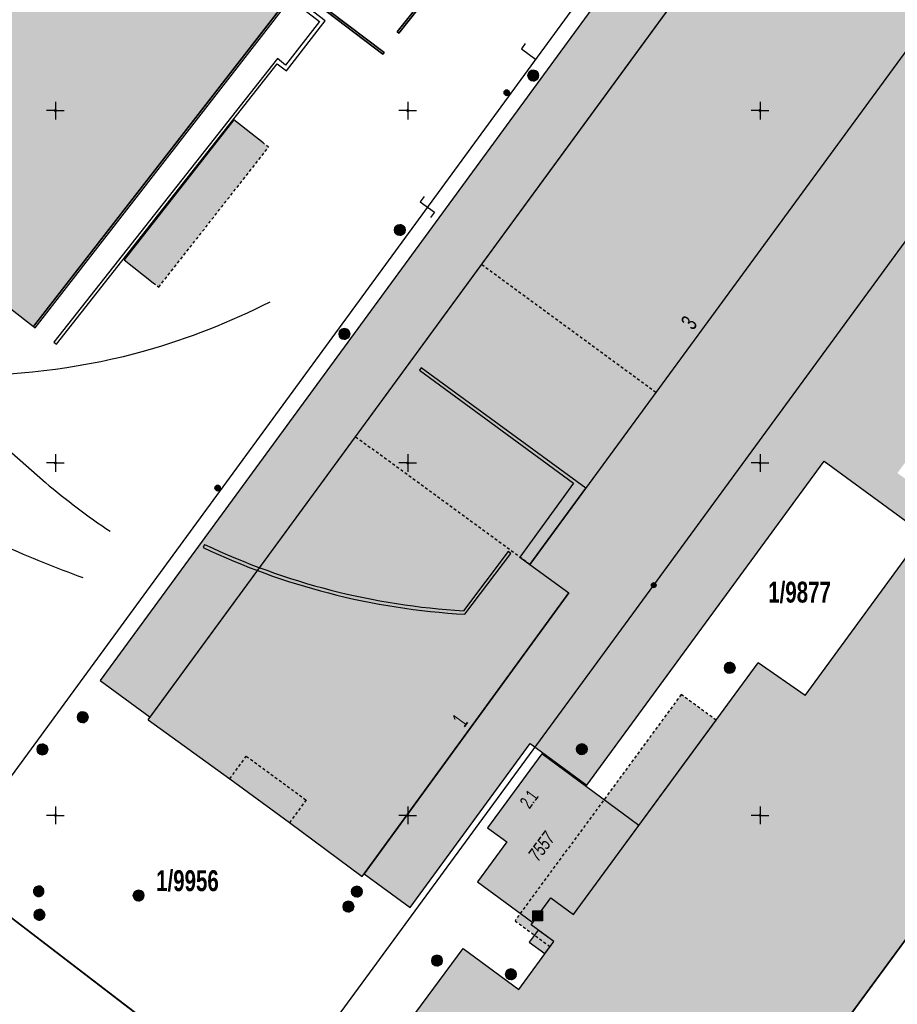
# Model space of a CAD drawing. Header units: metres. Extents: x 2695560 to 2696939, y 1260491 to 1262050.
# Tile 660 of 1005: x 2696248 to 2696311, y 1261186 to 1261256. Entities that reach past the tile are written whole.
import ezdxf

# ---------------------------------------------------------------- set-up
doc = ezdxf.new("R2010")
doc.units = ezdxf.units.M
doc.linetypes.add('AUSGEZOGEN', pattern=[0])
doc.linetypes.add('VERDECKT2_S2', pattern=[0.36, 0.2, -0.16])
for name, color, linetype in [('XR$1$AV_Flächen (EO)', 7, 'AUSGEZOGEN'), ('XR$1$AV_Gebäudeflächen (BB)', 7, 'AUSGEZOGEN'), ('XR$1$AV_Gebäudeflächen (EO)', 7, 'AUSGEZOGEN'), ('XR$1$AV_Gebäudeflächen ut.', 7, 'AUSGEZOGEN'), ('XR$1$AV_Grenzpunkte', 7, 'AUSGEZOGEN'), ('XR$1$AV_Grundstück-Nr.', 7, 'AUSGEZOGEN'), ('XR$1$AV_Haus-Nr.', 7, 'AUSGEZOGEN'), ('XR$1$AV_Koordinatennetzpunkte', 7, 'AUSGEZOGEN'), ('XR$1$AV_Linien (BB)', 7, 'AUSGEZOGEN'), ('XR$1$AV_Linien (EO)', 7, 'AUSGEZOGEN'), ('XR$1$AV_Versicherung-Nr.', 7, 'AUSGEZOGEN'), ('XR$1$AW_LK_Schachtdeckel', 24, 'AUSGEZOGEN'), ('XR$1$AW_LK_Zwischenpunkt', 24, 'AUSGEZOGEN'), ('XR$1$Liegenschaftsgrenzen', 7, 'AUSGEZOGEN'), ('XR$1$PFAV', 255, 'AUSGEZOGEN'), ('XR$1$PFAW', 255, 'AUSGEZOGEN'), ('XR$1$PFWFM', 255, 'AUSGEZOGEN'), ('XR$1$RP_Abstandslinie', 7, 'AUSGEZOGEN'), ('XR$1$TV_LK_KNOTEN', 92, 'AUSGEZOGEN')]:
    doc.layers.add(name, color=color, linetype=linetype)
doc.styles.add('ARIAL', font='arial.ttf')

# ---------------------------------------------------------------- blocks, each defined once
blk = doc.blocks.new('COMPLEXOBJECT_585')
at = {"layer": 'XR$1$AV_Linien (BB)', "color": 7, "linetype": 'AUSGEZOGEN', "transparency": 33554687}
blk.add_lwpolyline([(6177.117, 11277.762), (6232.042, 11234.876), (6238.121, 11242.706), (6248.443, 11234.691), (6282.745, 11278.87)], dxfattribs=at)
blk = doc.blocks.new('COMPLEXOBJECT_1037')
at = {"layer": 'XR$1$AV_Linien (EO)', "color": 7, "linetype": 'AUSGEZOGEN', "transparency": 33554687}
for p, q in [((6260.588, 11219.222), (6260.485, 11219.005)), ((6282.131, 11218.716), (6278.947, 11214.514))]:
    blk.add_line(p, q, dxfattribs=at)
blk.add_lwpolyline([(6279.061, 11214.267), (6282.322, 11218.571), (6282.131, 11218.716)], dxfattribs=at)
for centre, radius, start, end in [((6281.902, 11264.143), 49.962, 244.6171, 255.48292), ((6281.864, 11264.038), 49.61, 244.60451, 266.6294), ((6281.847, 11263.933), 49.744, 255.48346, 266.78952)]:
    blk.add_arc(centre, radius, start, end, dxfattribs=at)
blk = doc.blocks.new('COMPLEXOBJECT_1127')
at = {"layer": 'XR$1$AV_Linien (EO)', "color": 7, "linetype": 'AUSGEZOGEN', "transparency": 33554687}
blk.add_line((6228.584, 11229.637), (6213.268, 11241.321), dxfattribs=at)
for centre, radius, start, end in [((6281.967, 11299.629), 88.026, 232.66687, 241.28213), ((6281.948, 11299.588), 87.981, 241.28055, 246.11423), ((6279.493, 11293.272), 81.212, 245.89361, 250.16998)]:
    blk.add_arc(centre, radius, start, end, dxfattribs=at)
blk = doc.blocks.new('COMPLEXOBJECT_1128')
at = {"layer": 'XR$1$AV_Linien (EO)', "color": 7, "linetype": 'AUSGEZOGEN', "transparency": 33554687}
blk.add_lwpolyline([(6233.916, 11237.017), (6236.739, 11234.664), (6249.29, 11223.622)], dxfattribs=at)
blk.add_arc((6280.409, 11260.076), 47.93, 229.51406, 236.39559, dxfattribs=at)
blk = doc.blocks.new('COMPLEXOBJECT_1129')
at = {"layer": 'XR$1$AV_Linien (EO)', "color": 7, "linetype": 'AUSGEZOGEN', "transparency": 33554687}
for centre, radius, start, end in [((6243.944, 11282.374), 51.248, 233.23182, 245.91357), ((6241.993, 11282.661), 51.743, 286.1913, 296.68042), ((6243.948, 11282.361), 51.238, 245.90408, 254.83754), ((6243.367, 11280.721), 49.503, 254.98937, 285.28963)]:
    blk.add_arc(centre, radius, start, end, dxfattribs=at)
blk = doc.blocks.new('BAV15')
at = {"layer": 'XR$1$PFAV', "transparency": 33554687}
blk.add_hatch(color=7, dxfattribs=at).paths.add_polyline_path([(0.5, 0), (0.49, 0.1), (0.46, 0.2), (0.41, 0.29), (0.34, 0.36), (0.26, 0.42), (0.17, 0.47), (0.08, 0.49), (-0.03, 0.5), (-0.13, 0.48), (-0.22, 0.45), (-0.31, 0.4), (-0.38, 0.33), (-0.44, 0.24), (-0.48, 0.15), (-0.5, 0.05), (-0.5, -0.05), (-0.48, -0.15), (-0.44, -0.24), (-0.38, -0.33), (-0.31, -0.4), (-0.22, -0.45), (-0.13, -0.48), (-0.03, -0.5), (0.08, -0.49), (0.17, -0.47), (0.26, -0.42), (0.34, -0.36), (0.41, -0.29), (0.46, -0.2), (0.49, -0.1)])
at = {"color": 7, "transparency": 33554687}
for start, end in [(90, 270), (270, 90)]:
    blk.add_arc((0, 0), 0.5, start, end, dxfattribs=at)
at = {"layer": 'XR$1$PFAV', "transparency": 33554687}
blk.add_circle((0, 0), 0.5, dxfattribs=at)
blk = doc.blocks.new('BAV2041')
at = {"color": 7, "transparency": 33554687}
for p, q in [((-0.05, 0), (-0.5, 0)), ((0, 0.5), (0, 0.05)), ((0.05, 0), (0.5, 0)), ((0, -0.05), (0, -0.5))]:
    blk.add_line(p, q, dxfattribs=at)
blk.add_circle((0, 0), 0.05, dxfattribs=at)
for start, end in [(90, 270), (270, 90)]:
    blk.add_arc((0, 0), 0.05, start, end, dxfattribs=at)
blk = doc.blocks.new('BAW2093')
at = {"transparency": 33554687}
blk.add_lwpolyline([(-0.375, -0.5), (0, -0.5), (0, 0.5), (0.375, 0.5)], dxfattribs=at)
blk = doc.blocks.new('BAW2088')
at = {"layer": 'XR$1$PFAW', "transparency": 33554687}
blk.add_hatch(color=253, dxfattribs=at).paths.add_polyline_path([(0.51, 0), (0.5, 0.101), (0.47, 0.197), (0.421, 0.286), (0.355, 0.362), (0.275, 0.424), (0.184, 0.469), (0.086, 0.494), (-0.015, 0.499), (-0.115, 0.484), (-0.21, 0.449), (-0.296, 0.395), (-0.369, 0.326), (-0.427, 0.243), (-0.467, 0.15), (-0.487, 0.051), (-0.487, -0.051), (-0.467, -0.15), (-0.427, -0.243), (-0.369, -0.326), (-0.296, -0.395), (-0.21, -0.449), (-0.115, -0.484), (-0.015, -0.499), (0.086, -0.494), (0.184, -0.469), (0.275, -0.424), (0.355, -0.362), (0.421, -0.286), (0.47, -0.197), (0.5, -0.101)])
at = {"transparency": 33554687}
for start, end in [(91.19481, 268.80519), (268.80519, 91.19481)]:
    blk.add_arc((0.01, 0), 0.5, start, end, dxfattribs=at)
at = {"layer": 'XR$1$PFAW', "transparency": 33554687}
blk.add_circle((0.01, 0), 0.5, dxfattribs=at)
blk = doc.blocks.new('BAW2090')
at = {"layer": 'XR$1$PFAW', "lineweight": 25, "transparency": 33554687}
blk.add_hatch(color=7, dxfattribs=at).paths.add_polyline_path([(0.5, 0), (0.49, 0.101), (0.459, 0.197), (0.41, 0.286), (0.344, 0.362), (0.264, 0.424), (0.174, 0.469), (0.076, 0.494), (-0.025, 0.499), (-0.125, 0.484), (-0.22, 0.449), (-0.306, 0.395), (-0.379, 0.326), (-0.437, 0.243), (-0.477, 0.15), (-0.497, 0.051), (-0.497, -0.051), (-0.477, -0.15), (-0.437, -0.243), (-0.379, -0.326), (-0.306, -0.395), (-0.22, -0.449), (-0.125, -0.484), (-0.025, -0.499), (0.076, -0.494), (0.174, -0.469), (0.264, -0.424), (0.344, -0.362), (0.41, -0.286), (0.459, -0.197), (0.49, -0.101)])
at = {"lineweight": 25, "transparency": 33554687}
for p, q in [((-0.177, 0.468), (-0.177, -0.468)), ((0.179, 0.467), (0.177, -0.468))]:
    blk.add_line(p, q, dxfattribs=at)
for start, end in [(90, 180), (180, 270), (0, 90), (270, 0)]:
    blk.add_arc((0, 0), 0.5, start, end, dxfattribs=at)
blk = doc.blocks.new('BAW2082')
at = {"layer": 'XR$1$PFAW', "transparency": 33554687}
blk.add_hatch(color=7, dxfattribs=at).paths.add_polyline_path([(0.509, -0.003), (0.499, 0.098), (0.469, 0.194), (0.42, 0.283), (0.354, 0.359), (0.274, 0.421), (0.183, 0.466), (0.085, 0.491), (-0.016, 0.496), (-0.116, 0.481), (-0.211, 0.446), (-0.297, 0.392), (-0.37, 0.323), (-0.428, 0.24), (-0.468, 0.147), (-0.488, 0.047), (-0.488, -0.054), (-0.468, -0.153), (-0.428, -0.246), (-0.37, -0.329), (-0.297, -0.398), (-0.211, -0.452), (-0.116, -0.487), (-0.016, -0.502), (0.085, -0.497), (0.183, -0.472), (0.274, -0.427), (0.354, -0.366), (0.42, -0.289), (0.469, -0.2), (0.499, -0.104)])
at = {"transparency": 33554687}
for start, end in [(91.19481, 268.80519), (268.80519, 91.19481)]:
    blk.add_arc((0.01, 0), 0.5, start, end, dxfattribs=at)
at = {"layer": 'XR$1$PFAW', "transparency": 33554687}
blk.add_circle((0.009, -0.003), 0.5, dxfattribs=at)
blk = doc.blocks.new('BAW2081')
at = {"layer": 'XR$1$PFAW', "transparency": 33554687}
blk.add_hatch(color=7, dxfattribs=at).paths.add_polyline_path([(0.5, 0), (0.49, 0.1), (0.46, 0.2), (0.41, 0.29), (0.34, 0.36), (0.26, 0.42), (0.17, 0.47), (0.08, 0.49), (-0.03, 0.5), (-0.13, 0.48), (-0.22, 0.45), (-0.31, 0.4), (-0.38, 0.33), (-0.44, 0.24), (-0.48, 0.15), (-0.5, 0.05), (-0.5, -0.05), (-0.48, -0.15), (-0.44, -0.24), (-0.38, -0.33), (-0.31, -0.4), (-0.22, -0.45), (-0.13, -0.48), (-0.03, -0.5), (0.08, -0.49), (0.17, -0.47), (0.26, -0.42), (0.34, -0.36), (0.41, -0.29), (0.46, -0.2), (0.49, -0.1)])
at = {"transparency": 33554687}
blk.add_line((-0.43, -0.25), (0, 0), dxfattribs=at)
blk.add_lwpolyline([(0, 0.5), (0, 0), (0.43, -0.25)], dxfattribs=at)
for start, end in [(90, 180), (180, 270), (0, 90), (270, 0)]:
    blk.add_arc((0, 0), 0.5, start, end, dxfattribs=at)
at = {"layer": 'XR$1$PFAW', "transparency": 33554687}
blk.add_circle((0, 0), 0.5, dxfattribs=at)
blk = doc.blocks.new('BTV1')
at = {"layer": 'XR$1$PFWFM', "transparency": 33554687}
blk.add_hatch(color=7, dxfattribs=at).paths.add_polyline_path([(-0.5, 0.5), (-0.5, -0.5), (0.5, -0.5), (0.5, 0.5)])
at = {"color": 92, "transparency": 33554687}
for p, q in [((-0.219, 0.321), (-0.219, -0.298)), ((-0.208, -0.05), (0.23, 0.31)), ((-0.159, 0.001), (0.192, -0.283))]:
    blk.add_line(p, q, dxfattribs=at)
blk.add_polyline3d([(-0.5, 0.5, 0.993), (0.5, 0.5, 0.993), (0.5, -0.5, 0.993), (-0.5, -0.5, 0.993)], close=True, dxfattribs=at)

msp = doc.modelspace()

# ---------------------------------------------------------------- hatches: boundary and pattern name
at = {"layer": 'XR$1$AV_Gebäudeflächen (BB)', "true_color": 0xd2d2d2, "transparency": 33554687}
for points in [[(2696263.459, 1261507.018), (2696263.39, 1261506.941), (2696263.607, 1261506.745), (2696261.719, 1261504.691), (2696261.631, 1261504.772), (2696260.754, 1261503.818), (2696260.843, 1261503.737), (2696258.934, 1261501.66), (2696258.005, 1261501.646), (2696257.991, 1261502.596), (2696257.721, 1261502.592), (2696257.717, 1261502.842), (2696256.405, 1261502.823), (2696256.409, 1261502.57), (2696256.149, 1261502.566), (2696256.154, 1261502.192), (2696255.964, 1261502.189), (2696255.968, 1261501.936), (2696249.42, 1261501.84), (2696249.416, 1261502.087), (2696249.236, 1261502.084), (2696249.23, 1261502.47), (2696248.97, 1261502.466), (2696248.967, 1261502.713), (2696247.655, 1261502.694), (2696247.659, 1261502.444), (2696247.392, 1261502.44), (2696247.406, 1261501.482), (2696246.362, 1261501.462), (2696245.462, 1261500.608), (2696245.566, 1261500.5), (2696245.307, 1261500.25), (2696245.4, 1261500.096), (2696243.743, 1261498.5), (2696243.632, 1261498.615), (2696242.699, 1261497.717), (2696242.81, 1261497.602), (2696241.153, 1261496.006), (2696241.049, 1261496.114), (2696240.109, 1261495.209), (2696240.191, 1261495.101), (2696238.517, 1261493.489), (2696238.413, 1261493.597), (2696237.479, 1261492.697), (2696237.583, 1261492.59), (2696235.902, 1261490.971), (2696235.798, 1261491.079), (2696235.538, 1261490.829), (2696235.442, 1261490.929), (2696234.599, 1261490.103), (2696234.795, 1261489.876), (2696234.641, 1261489.727), (2696234.454, 1261489.922), (2696233.849, 1261489.339), (2696233.939, 1261489.246), (2696200.368, 1261456.918), (2696200.278, 1261457.012), (2696199.622, 1261456.381), (2696199.713, 1261456.288), (2696199.554, 1261456.134), (2696199.478, 1261456.057), (2696199.404, 1261455.979), (2696199.331, 1261455.899), (2696199.26, 1261455.818), (2696199.19, 1261455.735), (2696199.122, 1261455.651), (2696199.056, 1261455.565), (2696198.992, 1261455.479), (2696198.929, 1261455.39), (2696198.868, 1261455.301), (2696198.809, 1261455.211), (2696198.752, 1261455.119), (2696198.697, 1261455.026), (2696198.644, 1261454.932), (2696198.592, 1261454.837), (2696198.543, 1261454.741), (2696198.495, 1261454.644), (2696198.449, 1261454.546), (2696198.406, 1261454.447), (2696198.364, 1261454.347), (2696198.325, 1261454.247), (2696198.287, 1261454.145), (2696198.252, 1261454.043), (2696198.218, 1261453.94), (2696198.187, 1261453.837), (2696198.158, 1261453.733), (2696198.131, 1261453.628), (2696198.106, 1261453.523), (2696198.083, 1261453.418), (2696198.062, 1261453.311), (2696198.044, 1261453.205), (2696198.029, 1261453.108), (2696198.016, 1261453.011), (2696198.005, 1261452.914), (2696197.995, 1261452.817), (2696197.987, 1261452.719), (2696197.981, 1261452.622), (2696197.977, 1261452.524), (2696197.975, 1261452.426), (2696197.974, 1261452.328), (2696197.976, 1261452.23), (2696197.978, 1261452.133), (2696197.983, 1261452.035), (2696197.99, 1261451.937), (2696197.998, 1261451.84), (2696198.008, 1261451.743), (2696198.02, 1261451.645), (2696198.034, 1261451.549), (2696198.049, 1261451.452), (2696198.067, 1261451.356), (2696198.085, 1261451.26), (2696198.106, 1261451.164), (2696198.129, 1261451.069), (2696198.153, 1261450.974), (2696198.179, 1261450.88), (2696198.206, 1261450.786), (2696198.236, 1261450.693), (2696198.267, 1261450.6), (2696198.3, 1261450.508), (2696198.334, 1261450.416), (2696198.37, 1261450.325), (2696198.408, 1261450.235), (2696198.442, 1261450.158), (2696198.478, 1261450.081), (2696198.514, 1261450.004), (2696198.552, 1261449.929), (2696198.591, 1261449.854), (2696198.631, 1261449.779), (2696198.673, 1261449.705), (2696198.715, 1261449.632), (2696198.759, 1261449.56), (2696198.804, 1261449.488), (2696198.85, 1261449.417), (2696198.897, 1261449.347), (2696198.945, 1261449.277), (2696198.995, 1261449.209), (2696199.045, 1261449.141), (2696199.097, 1261449.074), (2696199.149, 1261449.007), (2696199.203, 1261448.942), (2696199.258, 1261448.877), (2696199.314, 1261448.814), (2696199.37, 1261448.751), (2696199.428, 1261448.689), (2696199.487, 1261448.628), (2696199.546, 1261448.568), (2696199.607, 1261448.509), (2696199.669, 1261448.451), (2696199.731, 1261448.394), (2696199.795, 1261448.338), (2696199.859, 1261448.283), (2696199.924, 1261448.229), (2696199.99, 1261448.176), (2696199.924, 1261448.094), (2696200.624, 1261447.549), (2696200.696, 1261447.641), (2696202.68, 1261446.097), (2696202.598, 1261445.992), (2696202.897, 1261445.759), (2696202.576, 1261445.317), (2696202.679, 1261445.237), (2696202.088, 1261444.478), (2696201.985, 1261444.558), (2696201.634, 1261444.107), (2696203.628, 1261442.555), (2696203.58, 1261442.494), (2696203.73, 1261442.377), (2696203.251, 1261441.761), (2696203.353, 1261441.682), (2696185.723, 1261419.041), (2696185.62, 1261419.121), (2696184.809, 1261418.079), (2696184.904, 1261418.005), (2696170.919, 1261400.045), (2696129.824, 1261347.271), (2696128.338, 1261348.428), (2696111.018, 1261326.187), (2696118.318, 1261320.502), (2696118.729, 1261321.029), (2696132.916, 1261309.952), (2696134.303, 1261311.685), (2696147.766, 1261301.174), (2696147.783, 1261301.158), (2696147.8, 1261301.143), (2696147.818, 1261301.129), (2696147.837, 1261301.115), (2696147.856, 1261301.103), (2696147.875, 1261301.091), (2696147.896, 1261301.08), (2696147.916, 1261301.07), (2696147.937, 1261301.06), (2696147.959, 1261301.052), (2696147.981, 1261301.045), (2696148.003, 1261301.039), (2696148.025, 1261301.033), (2696148.048, 1261301.029), (2696148.07, 1261301.025), (2696148.093, 1261301.023), (2696148.116, 1261301.022), (2696148.139, 1261301.021), (2696148.162, 1261301.022), (2696148.185, 1261301.023), (2696148.208, 1261301.026), (2696148.231, 1261301.03), (2696148.253, 1261301.034), (2696148.276, 1261301.04), (2696148.298, 1261301.046), (2696148.319, 1261301.054), (2696148.341, 1261301.062), (2696148.362, 1261301.072), (2696148.382, 1261301.082), (2696148.402, 1261301.093), (2696148.422, 1261301.105), (2696148.531, 1261301.244), (2696151.376, 1261304.888), (2696164.603, 1261294.561), (2696168.804, 1261291.281), (2696169.742, 1261290.548), (2696169.601, 1261290.367), (2696170.05, 1261290.016), (2696169.847, 1261289.756), (2696169.95, 1261289.676), (2696167.773, 1261286.888), (2696167.678, 1261286.962), (2696167.482, 1261286.71), (2696167.395, 1261286.778), (2696166.897, 1261286.14), (2696167.378, 1261285.764), (2696167.46, 1261285.87), (2696176.904, 1261278.495), (2696178.087, 1261277.572), (2696233.012, 1261234.686), (2696239.091, 1261242.516), (2696249.413, 1261234.501), (2696283.715, 1261278.68), (2696273.346, 1261286.73), (2696273.303, 1261286.674), (2696267.033, 1261291.543), (2696269.049, 1261294.139), (2696260.009, 1261301.191), (2696257.977, 1261298.574), (2696243.963, 1261309.454), (2696247.048, 1261313.427), (2696243.936, 1261315.866), (2696250.138, 1261323.842), (2696239.215, 1261332.356), (2696240.626, 1261334.166), (2696234.316, 1261339.085), (2696232.906, 1261337.274), (2696227.763, 1261341.283), (2696229.64, 1261343.675), (2696215.937, 1261354.318), (2696215.74, 1261354.471), (2696213.875, 1261352.096), (2696207.138, 1261357.345), (2696209.828, 1261360.797), (2696210.201, 1261360.506), (2696212.218, 1261363.109), (2696213.269, 1261364.465), (2696212.934, 1261364.726), (2696219.282, 1261372.874), (2696205.189, 1261383.854), (2696205.23, 1261383.907), (2696204.71, 1261384.312), (2696204.63, 1261384.21), (2696200.026, 1261387.797), (2696200.106, 1261387.9), (2696199.885, 1261388.072), (2696203.594, 1261392.832), (2696206.995, 1261390.212), (2696208.896, 1261392.623), (2696209.518, 1261392.136), (2696213.169, 1261396.767), (2696236.737, 1261378.377), (2696236.774, 1261378.424), (2696258.007, 1261361.865), (2696257.752, 1261361.544), (2696258.61, 1261360.863), (2696259.493, 1261361.975), (2696259.364, 1261362.075), (2696276.898, 1261384.686), (2696277.001, 1261384.606), (2696277.368, 1261385.08), (2696276.452, 1261385.79), (2696276.393, 1261385.713), (2696273.275, 1261388.131), (2696273.375, 1261388.26), (2696272.467, 1261388.964), (2696269.31, 1261391.412), (2696284.301, 1261410.6), (2696284.412, 1261410.742), (2696282.992, 1261411.896), (2696293.109, 1261424.846), (2696293.142, 1261424.82), (2696301.565, 1261435.717), (2696307.873, 1261443.675), (2696292.294, 1261455.781), (2696292.709, 1261456.315), (2696292.167, 1261456.736), (2696292.588, 1261457.278), (2696301.175, 1261468.287), (2696296.017, 1261476.307), (2696293.974, 1261479.484), (2696288.247, 1261484.644), (2696287.72, 1261485.12)], [(2696272.731, 1261195.472), (2696287.4, 1261215.591), (2696284.641, 1261217.609), (2696340.931, 1261294.455), (2696345.272, 1261291.271), (2696364.68, 1261317.816), (2696347.942, 1261330.059), (2696272.266, 1261226.658), (2696257.559, 1261206.594), (2696263.346, 1261202.409), (2696267.584, 1261199.311)], [(2696287.738, 1261192.771), (2696286.128, 1261193.956), (2696284.717, 1261192.039), (2696286.33, 1261190.852), (2696283.845, 1261187.465), (2696279.894, 1261190.364), (2696274.471, 1261182.999), (2696274.156, 1261183.23), (2696271.816, 1261180.052), (2696276.039, 1261176.881), (2696275.871, 1261176.657), (2696291.815, 1261164.548), (2696304.776, 1261182.174), (2696317.062, 1261198.882), (2696373.966, 1261276.681), (2696356.994, 1261289.108), (2696340.904, 1261267.13), (2696334.604, 1261258.547), (2696338.73, 1261255.544), (2696304.177, 1261208.308), (2696300.842, 1261210.631)]]:
    msp.add_hatch(color=254, dxfattribs=at).paths.add_polyline_path(points)
at = {"layer": 'XR$1$AV_Gebäudeflächen (EO)', "true_color": 0xebebeb, "transparency": 33554687}
for points in [[(2696258.302, 1261237.285), (2696266.095, 1261247.218), (2696265.702, 1261247.526), (2696263.629, 1261249.153), (2696255.836, 1261239.221), (2696257.909, 1261237.594)], [(2696286.075, 1261190.505), (2696286.33, 1261190.852), (2696284.717, 1261192.039), (2696286.128, 1261193.956), (2696287.738, 1261192.771), (2696297.855, 1261206.561), (2696295.369, 1261208.385), (2696283.584, 1261192.338)]]:
    msp.add_hatch(color=7, dxfattribs=at).paths.add_polyline_path(points)
at = {"layer": 'XR$1$AV_Gebäudeflächen ut.', "true_color": 0xf5f5f5, "transparency": 33554687}
for points in [[(2696347.826, 1261329.901), (2696344.274, 1261332.501), (2696254.154, 1261209.367), (2696257.693, 1261206.777), (2696272.266, 1261226.658)], [(2696272.873, 1261195.667), (2696276.143, 1261193.273), (2696284.652, 1261204.899), (2696288.687, 1261201.946), (2696305.513, 1261224.936), (2696312.563, 1261219.773), (2696313.982, 1261221.711), (2696310.722, 1261224.096), (2696315.896, 1261231.165), (2696312.103, 1261233.94), (2696343.281, 1261276.54), (2696346.219, 1261274.39), (2696347.932, 1261276.73), (2696344.994, 1261278.88), (2696370.298, 1261313.454), (2696364.561, 1261317.653), (2696345.272, 1261291.271), (2696340.931, 1261294.455), (2696284.641, 1261217.609), (2696287.4, 1261215.591)], [(2696292.377, 1261199.094), (2696285.484, 1261204.166), (2696281.632, 1261198.931), (2696283.001, 1261197.923), (2696280.921, 1261195.096), (2696284.843, 1261192.21), (2696286.128, 1261193.956), (2696287.738, 1261192.771)], [(2696285.704, 1261190), (2696286.33, 1261190.852), (2696285.225, 1261191.665), (2696284.598, 1261190.814)]]:
    msp.add_hatch(color=7, dxfattribs=at).paths.add_polyline_path(points)

# ---------------------------------------------------------------- linework, layer by layer
at = {"layer": 'XR$1$AV_Flächen (EO)', "color": 7, "linetype": 'VERDECKT2_S2', "transparency": 33554687}
msp.add_line((2696257.909, 1261237.594), (2696258.302, 1261237.285), dxfattribs=at)
at = {"layer": 'XR$1$AV_Flächen (EO)', "color": 7, "linetype": 'AUSGEZOGEN', "transparency": 33554687}
msp.add_line((2696284.641, 1261217.609), (2696288.598, 1261223.012), dxfattribs=at)
for points in [[(2696347.826, 1261329.901), (2696344.274, 1261332.501), (2696254.154, 1261209.367), (2696257.693, 1261206.777)], [(2696257.693, 1261206.777), (2696272.266, 1261226.658), (2696347.826, 1261329.901)], [(2696364.561, 1261317.653), (2696345.272, 1261291.271), (2696340.931, 1261294.455), (2696284.641, 1261217.609), (2696287.4, 1261215.591), (2696272.873, 1261195.667)], [(2696265.702, 1261247.526), (2696263.629, 1261249.153), (2696255.836, 1261239.221), (2696257.909, 1261237.594)], [(2696288.598, 1261223.012), (2696276.92, 1261231.555), (2696276.803, 1261231.39), (2696287.741, 1261223.388), (2696283.913, 1261218.139), (2696284.641, 1261217.609)], [(2696288.687, 1261201.946), (2696305.513, 1261224.936), (2696312.563, 1261219.773)], [(2696286.075, 1261190.505), (2696286.33, 1261190.852), (2696284.717, 1261192.039), (2696286.128, 1261193.956), (2696287.738, 1261192.771), (2696297.855, 1261206.561)], [(2696272.873, 1261195.667), (2696276.143, 1261193.273), (2696284.652, 1261204.899), (2696288.687, 1261201.946)], [(2696292.377, 1261199.094), (2696285.484, 1261204.166), (2696281.632, 1261198.931), (2696283.001, 1261197.923), (2696280.921, 1261195.096), (2696284.843, 1261192.21)], [(2696284.843, 1261192.21), (2696286.128, 1261193.956), (2696287.738, 1261192.771), (2696292.377, 1261199.094)], [(2696285.225, 1261191.665), (2696284.598, 1261190.814), (2696285.704, 1261190)], [(2696285.704, 1261190), (2696286.33, 1261190.852), (2696285.225, 1261191.665)]]:
    msp.add_lwpolyline(points, dxfattribs=at)
for points in [[(2696276.702, 1261257.022), (2696276.442, 1261258.491), (2696272.047, 1261261.917), (2696268.893, 1261257.854), (2696274.196, 1261253.804), (2696274.287, 1261253.923), (2696269.104, 1261257.881), (2696272.073, 1261261.706), (2696276.304, 1261258.408), (2696276.543, 1261257.062), (2696275.219, 1261255.392), (2696275.336, 1261255.299), (2696276.702, 1261257.022)], [(2696267.703, 1261258.058), (2696249.413, 1261234.501), (2696249.531, 1261234.409), (2696267.644, 1261257.737), (2696269.704, 1261256.137), (2696267.306, 1261253.033), (2696266.718, 1261253.498), (2696250.861, 1261233.379), (2696251.034, 1261233.243), (2696266.711, 1261253.134), (2696267.357, 1261252.624), (2696269.934, 1261255.96), (2696270.111, 1261256.189), (2696267.703, 1261258.058)]]:
    msp.add_lwpolyline(points, close=True, dxfattribs=at)
at = {"layer": 'XR$1$AV_Flächen (EO)', "color": 7, "linetype": 'VERDECKT2_S2', "transparency": 33554687}
for points in [[(2696258.302, 1261237.285), (2696266.095, 1261247.218), (2696265.702, 1261247.526)], [(2696297.855, 1261206.561), (2696295.369, 1261208.385), (2696283.584, 1261192.338), (2696286.075, 1261190.505)]]:
    msp.add_lwpolyline(points, dxfattribs=at)
at = {"layer": 'XR$1$AV_Linien (BB)', "color": 7, "linetype": 'AUSGEZOGEN', "transparency": 33554687}
for p, q in [((2696272.731, 1261195.472), (2696287.4, 1261215.591)), ((2696287.738, 1261192.771), (2696300.842, 1261210.631)), ((2696304.177, 1261208.308), (2696300.842, 1261210.631)), ((2696317.062, 1261198.882), (2696304.776, 1261182.174))]:
    msp.add_line(p, q, dxfattribs=at)
for points in [[(2696257.559, 1261206.594), (2696272.266, 1261226.658), (2696347.942, 1261330.059), (2696364.68, 1261317.816), (2696345.272, 1261291.271), (2696340.931, 1261294.455), (2696284.641, 1261217.609), (2696287.4, 1261215.591)], [(2696269.008, 1261176.336), (2696243.37, 1261195.95), (2696229.69, 1261206.34), (2696199.34, 1261229.56), (2696155.24, 1261263.25), (2696111.08, 1261296.95), (2696073.42, 1261325.66)], [(2696304.177, 1261208.308), (2696338.73, 1261255.544), (2696334.604, 1261258.547), (2696340.904, 1261267.13), (2696356.994, 1261289.108), (2696373.966, 1261276.681), (2696317.062, 1261198.882)], [(2696257.559, 1261206.594), (2696263.346, 1261202.409), (2696267.584, 1261199.311), (2696272.731, 1261195.472)], [(2696286.33, 1261190.852), (2696284.717, 1261192.039), (2696286.128, 1261193.956), (2696287.738, 1261192.771)], [(2696279.894, 1261190.364), (2696283.845, 1261187.465), (2696286.33, 1261190.852)], [(2696271.816, 1261180.052), (2696274.156, 1261183.23), (2696274.471, 1261182.999), (2696279.894, 1261190.364)]]:
    msp.add_lwpolyline(points, dxfattribs=at)
at = {"layer": 'XR$1$AV_Linien (EO)', "color": 7, "linetype": 'VERDECKT2_S2', "transparency": 33554687}
for p, q in [((2696293.58, 1261229.813), (2696281.215, 1261238.885)), ((2696284.641, 1261217.609), (2696272.266, 1261226.658))]:
    msp.add_line(p, q, dxfattribs=at)
at = {"layer": 'XR$1$AV_Linien (EO)', "color": 7, "linetype": 'AUSGEZOGEN', "transparency": 33554687}
msp.add_lwpolyline([(2696276.702, 1261257.022), (2696275.336, 1261255.299), (2696275.219, 1261255.392), (2696276.543, 1261257.062), (2696276.304, 1261258.408), (2696272.073, 1261261.706), (2696269.104, 1261257.881), (2696274.287, 1261253.923), (2696274.196, 1261253.804), (2696268.893, 1261257.854), (2696272.047, 1261261.917), (2696276.442, 1261258.491), (2696276.702, 1261257.022)], close=True, dxfattribs=at)
at = {"layer": 'XR$1$AV_Linien (EO)', "color": 7, "linetype": 'VERDECKT2_S2', "transparency": 33554687}
msp.add_lwpolyline([(2696263.346, 1261202.409), (2696264.514, 1261204.007), (2696268.752, 1261200.909), (2696267.584, 1261199.311)], dxfattribs=at)
at = {"layer": 'XR$1$Liegenschaftsgrenzen', "color": 7, "linetype": 'AUSGEZOGEN', "transparency": 33554687}
for p, q in [((2696265.958, 1261178.669), (2696293.427, 1261216.14)), ((2696243.089, 1261196.163), (2696265.958, 1261178.669))]:
    msp.add_line(p, q, dxfattribs=at)
for points in [[(2696346.822, 1261335.258), (2696345.565, 1261336.179), (2696243.089, 1261196.163)], [(2696293.427, 1261216.14), (2696352.677, 1261297.094), (2696357.218, 1261293.77)]]:
    msp.add_lwpolyline(points, dxfattribs=at)
at = {"layer": 'XR$1$RP_Abstandslinie', "color": 7, "linetype": 'AUSGEZOGEN', "transparency": 33554687}
msp.add_lwpolyline([(2696291.826, 1261164.47), (2696311.24, 1261190.88), (2696325.49, 1261210.27)], dxfattribs=at)

# ---------------------------------------------------------------- block references
at = {"layer": 'XR$1$AV_Grenzpunkte', "color": 7, "linetype": 'AUSGEZOGEN', "lineweight": -3, "transparency": 33554687, "xscale": 0.3249999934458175, "yscale": 0.3249999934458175}
msp.add_blockref('BAV15', (2696293.427, 1261216.14), dxfattribs=at)
at = {"layer": 'XR$1$AV_Koordinatennetzpunkte', "color": 7, "linetype": 'AUSGEZOGEN', "lineweight": -3, "transparency": 33554687, "xscale": 1.25, "yscale": 1.25}
for p in [(2696250.97, 1261249.81), (2696275.97, 1261249.81), (2696300.97, 1261249.81), (2696250.97, 1261224.81), (2696275.97, 1261224.81), (2696300.97, 1261224.81), (2696250.97, 1261199.81), (2696275.97, 1261199.81), (2696300.97, 1261199.81)]:
    msp.add_blockref('BAV2041', p, dxfattribs=at)
at = {"layer": 'XR$1$AV_Linien (BB)', "color": 7, "linetype": 'AUSGEZOGEN', "lineweight": -3, "transparency": 33554687}
msp.add_blockref('COMPLEXOBJECT_585', (2690000.97, 1249999.81), dxfattribs=at)
at = {"layer": 'XR$1$AV_Linien (EO)', "color": 7, "linetype": 'AUSGEZOGEN', "lineweight": -3, "transparency": 33554687}
for name in ['COMPLEXOBJECT_1127', 'COMPLEXOBJECT_1129', 'COMPLEXOBJECT_1128', 'COMPLEXOBJECT_1037']:
    msp.add_blockref(name, (2690000.97, 1249999.81), dxfattribs=at)
at = {"layer": 'XR$1$AW_LK_Schachtdeckel', "color": 24, "linetype": 'AUSGEZOGEN', "lineweight": -3, "transparency": 33554687}
for name, p, xscale, yscale in [('BAW2088', (2696284.872, 1261252.299), 0.7578193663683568, 0.7578193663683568), ('BAW2081', (2696282.992, 1261251.077), 0.3749999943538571, 0.3749999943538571), ('BAW2082', (2696275.403, 1261241.341), 0.7499999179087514, 0.7499999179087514), ('BAW2088', (2696271.465, 1261233.965), 0.7578193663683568, 0.7578193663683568), ('BAW2081', (2696262.479, 1261223.032), 0.3749999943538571, 0.3749999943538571), ('BAW2088', (2696298.809, 1261210.279), 0.7578193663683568, 0.7578193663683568), ('BAW2088', (2696252.897, 1261206.773), 0.7578193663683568, 0.7578193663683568), ('BAW2088', (2696250.034, 1261204.49), 0.7578193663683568, 0.7578193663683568), ('BAW2082', (2696288.315, 1261204.504), 0.7499999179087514, 0.7499999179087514), ('BAW2082', (2696272.353, 1261194.403), 0.7499999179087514, 0.7499999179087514), ('BAW2088', (2696256.868, 1261194.12), 0.7578193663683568, 0.7578193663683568), ('BAW2088', (2696271.748, 1261193.337), 0.7578193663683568, 0.7578193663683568), ('BAW2082', (2696278.042, 1261189.505), 0.7499999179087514, 0.7499999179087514), ('BAW2082', (2696283.282, 1261188.536), 0.7499999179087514, 0.7499999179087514)]:
    msp.add_blockref(name, p, dxfattribs=dict(at, xscale=xscale, yscale=yscale))
for name, p, xscale, yscale, rotation in [('BAW2090', (2696249.786, 1261194.419), 0.7499999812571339, 0.7499999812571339, 322.54457184), ('BAW2088', (2696249.822, 1261192.76), 0.7578193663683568, 0.7578193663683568, 320.629670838)]:
    msp.add_blockref(name, p, dxfattribs=dict(at, xscale=xscale, yscale=yscale, rotation=rotation))
at = {"layer": 'XR$1$AW_LK_Zwischenpunkt', "color": 24, "linetype": 'AUSGEZOGEN', "lineweight": -3, "transparency": 33554687, "xscale": 1.250000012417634, "yscale": 1.250000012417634}
for p, rotation in [((2696284.539, 1261253.834), 233.820259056), ((2696277.366, 1261242.963), 233.825895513)]:
    msp.add_blockref('BAW2093', p, dxfattribs=dict(at, rotation=rotation))
at = {"layer": 'XR$1$TV_LK_KNOTEN', "color": 92, "linetype": 'AUSGEZOGEN', "lineweight": -3, "transparency": 33554687, "xscale": 0.7000000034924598, "yscale": 0.7000000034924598}
msp.add_blockref('BTV1', (2696285.187, 1261192.687), dxfattribs=at)

# ---------------------------------------------------------------- texts
at = {"layer": 'XR$1$AV_Grundstück-Nr.', "color": 7, "transparency": 33554687, "char_height": 1.48491, "width": 4.98214, "attachment_point": 5, "style": 'ARIAL'}
for s, insert in [('\\A1;{\\fArial|i0|b1;\\H1.484908;\\W0.700000;\\C7;1/9877}\\P', (2696303.775, 1261215.626)), ('\\A1;{\\fArial|i0|b1;\\H1.484908;\\W0.700000;\\C7;1/9956}\\P', (2696260.339, 1261195.153))]:
    msp.add_mtext(s, dxfattribs=dict(at, insert=insert))
at = {"layer": 'XR$1$AV_Haus-Nr.', "color": 7, "transparency": 33554687, "style": 'ARIAL'}
for s, insert, char_height, width, attachment_point, rotation in [('\\W0.68;3', (2696296.409, 1261234.413), 1.1621, 1.02516, 8, 53.775), ('\\W0.57;1', (2696280.143, 1261206.206), 1.1621, 0.90385, 8, 53.775), ('\\W0.64;2.1', (2696284.204, 1261201.239), 0.9297, 1.5135, 2, 53.6544)]:
    msp.add_mtext(s, dxfattribs=dict(at, insert=insert, char_height=char_height, width=width, attachment_point=attachment_point, rotation=rotation))
at = {"layer": 'XR$1$AV_Versicherung-Nr.', "color": 7, "transparency": 33554687, "insert": (2696285.467, 1261197.612), "char_height": 0.96842, "width": 2.46457, "attachment_point": 5, "rotation": 53.5194, "style": 'ARIAL'}
msp.add_mtext('\\A1;{\\fArial|i1|b0;\\H0.968418;\\W0.700000;\\C7;7557}\\P', dxfattribs=at)

doc.saveas('drawing.dxf')
